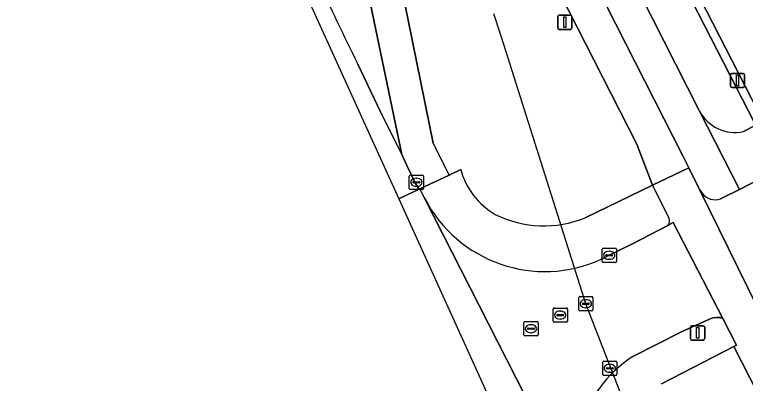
# Model space of a CAD drawing. Extents: x 159352 to 160617, y 385888 to 387323.
# Drawn here: x 159630.7 to 159681.9, y 386778.7 to 386804.6 of the extents above; entities that cross this region are included whole.
import ezdxf

# ---------------------------------------------------------------- set-up
doc = ezdxf.new("R2010")
doc.units = 0
for name, color, linetype in [('IMGEO_Berm_groen', 7, 'Continuous'), ('IMGEO_Duiker', 7, 'Continuous'), ('IMGEO_Fietspad_gesloten', 7, 'Continuous'), ('IMGEO_Groenvoorziening', 7, 'Continuous'), ('IMGEO_Kolk', 7, 'Continuous'), ('IMGEO_Lichtmast', 7, 'Continuous'), ('IMGEO_Parkeervlak_open', 7, 'Continuous'), ('IMGEO_Rijbaan_lokaal_gesloten', 7, 'Continuous'), ('IMGEO_Rijbaan_lokaal_open', 7, 'Continuous'), ('IMGEO_Rioolput', 7, 'Continuous'), ('IMGEO_Voetpad_open', 7, 'Continuous')]:
    doc.layers.add(name, color=color, linetype=linetype)

msp = doc.modelspace()

# ---------------------------------------------------------------- linework, layer by layer
at = {"layer": 'IMGEO_Berm_groen'}
for points in [[(159670.655, 386790.308), (159675.373, 386792.591), (159674.399, 386795.103), (159674.262, 386795.464), (159667.106, 386809.554), (159642.198, 386858.601)], [(159637.427, 386844.917), (159640.003, 386838.165), (159640.937, 386835.476), (159641.111, 386834.977), (159641.718, 386833.376), (159648.26, 386824.587), (159648.659, 386823.772), (159651.024, 386824.712), (159657.129, 386809.691), (159659.994, 386795.528), (159661.109, 386793.304), (159661.921, 386793.691)], [(159681.072, 386781.273), (159675.991, 386778.669)], [(159743.006, 386651.43), (159745.39, 386639.709), (159748.668, 386632.566), (159746.597, 386631.685), (159743.944, 386630.556), (159741.875, 386634.27), (159698.391, 386719.394), (159676.033, 386763.515), (159678.328, 386764.624), (159680.854, 386765.845), (159681.412, 386764.717), (159687.819, 386768.047), (159681.072, 386781.273)]]:
    msp.add_lwpolyline(points, dxfattribs=at)
for centre, radius, start, end in [((159666.985, 386795.083), 5.252, 195.3666, 239.8321), ((159667.757, 386797.337), 7.603, 243.3455, 292.4063)]:
    msp.add_arc(centre, radius, start, end, dxfattribs=at)
at = {"layer": 'IMGEO_Duiker'}
msp.add_lwpolyline([(159678.778, 386763.466), (159678.708, 386763.646), (159678.66, 386763.77), (159678.328, 386764.624), (159670.695, 386784.276), (159669.008, 386789.602), (159664.935, 386802.464), (159664.73, 386803.112), (159664.689, 386803.241), (159664.255, 386804.611)], dxfattribs=at)
at = {"layer": 'IMGEO_Fietspad_gesloten'}
msp.add_lwpolyline([(159644.311, 386859.945), (159603.574, 386940.099), (159603.379, 386940.599), (159600.733, 386939.22), (159601.806, 386938.1), (159602.52, 386936.729), (159642.198, 386858.601), (159667.106, 386809.554), (159674.262, 386795.464), (159674.399, 386795.103), (159675.373, 386792.591), (159677.922, 386793.806), (159677.504, 386794.658), (159668.779, 386811.802)], close=True, dxfattribs=at)
for points in [[(159682.71, 386784.054), (159678.671, 386792.282), (159677.922, 386793.806), (159675.373, 386792.591), (159676.508, 386790.31)], [(159676.451, 386789.766), (159676.823, 386789.968), (159680.292, 386783.231), (159681.255, 386781.361), (159681.072, 386781.273), (159687.819, 386768.047), (159699.609, 386744.934), (159756.288, 386633.826), (159757.502, 386631.446), (159788.426, 386570.875), (159789.556, 386568.692), (159791.68, 386564.586)]]:
    msp.add_lwpolyline(points, dxfattribs=at)
msp.add_arc((159676.09, 386790.079), 0.478, 319.1169, 28.9199, dxfattribs=at)
at = {"layer": 'IMGEO_Groenvoorziening'}
for points in [[(159653.421, 386853.773), (159654.46, 386854.257), (159651.123, 386860.764), (159647.623, 386858.954), (159670.429, 386814.021), (159678.644, 386797.834)], [(159682.776, 386797.763), (159672.808, 386817.219), (159662.92, 386836.52), (159667.292, 386838.788), (159666.148, 386841.006), (159661.753, 386838.754), (159659.003, 386844.076), (159663.408, 386846.322), (159663.603, 386846.426), (159662.797, 386848.034), (159662.588, 386847.971), (159658.202, 386845.698), (159654.713, 386852.505), (159655.722, 386853.023), (159651.618, 386861.02), (159651.123, 386860.764), (159654.46, 386854.257), (159653.421, 386853.773), (159672.411, 386816.685), (159682.536, 386796.911)], [(159681.755, 386796.349), (159687.098, 386799.118), (159686.912, 386799.158), (159682.536, 386796.911), (159672.411, 386816.685), (159653.421, 386853.773)]]:
    msp.add_lwpolyline(points, dxfattribs=at)
msp.add_arc((159681.162, 386799.107), 2.821, 206.8223, 282.1439, dxfattribs=at)
at = {"layer": 'IMGEO_Kolk'}
for p, q in [((159658.319, 386792.367), (159658.319, 386793.219)), ((159658.394, 386793.293), (159659.246, 386793.293)), ((159658.807, 386793.073), (159658.832, 386793.073)), ((159659.32, 386793.219), (159659.32, 386792.367)), ((159658.578, 386792.787), (159658.578, 386792.799)), ((159659.016, 386792.75), (159658.618, 386792.75)), ((159658.621, 386792.836), (159659.019, 386792.836)), ((159659.062, 386792.799), (159659.062, 386792.787)), ((159659.246, 386792.293), (159658.394, 386792.293)), ((159658.83, 386792.513), (159658.805, 386792.513)), ((159671.832, 386787.249), (159671.832, 386788.101)), ((159671.907, 386788.175), (159672.759, 386788.175)), ((159672.32, 386787.955), (159672.345, 386787.955)), ((159672.833, 386788.101), (159672.833, 386787.249)), ((159672.091, 386787.669), (159672.091, 386787.681)), ((159672.529, 386787.632), (159672.131, 386787.632)), ((159672.134, 386787.718), (159672.532, 386787.718)), ((159672.343, 386787.395), (159672.318, 386787.395)), ((159672.575, 386787.681), (159672.575, 386787.669)), ((159672.759, 386787.175), (159671.907, 386787.175)), ((159671.951, 386780.247), (159672.803, 386780.247)), ((159671.876, 386779.321), (159671.876, 386780.173)), ((159672.135, 386779.741), (159672.135, 386779.753)), ((159672.178, 386779.79), (159672.576, 386779.79)), ((159672.364, 386780.027), (159672.389, 386780.027)), ((159672.619, 386779.753), (159672.619, 386779.741)), ((159672.877, 386780.173), (159672.877, 386779.321)), ((159672.803, 386779.247), (159671.951, 386779.247)), ((159672.573, 386779.704), (159672.175, 386779.704)), ((159672.387, 386779.467), (159672.362, 386779.467))]:
    msp.add_line(p, q, dxfattribs=at)
for points in [[(159658.319, 386792.367), (159658.319, 386793.219)], [(159658.394, 386793.293), (159659.246, 386793.293)], [(159659.32, 386793.219), (159659.32, 386792.367)], [(159659.246, 386792.293), (159658.394, 386792.293)], [(159671.832, 386787.249), (159671.832, 386788.101)], [(159671.907, 386788.175), (159672.759, 386788.175)], [(159672.833, 386788.101), (159672.833, 386787.249)], [(159672.759, 386787.175), (159671.907, 386787.175)], [(159671.951, 386780.247), (159672.803, 386780.247)], [(159671.876, 386779.321), (159671.876, 386780.173)], [(159672.877, 386780.173), (159672.877, 386779.321)], [(159672.803, 386779.247), (159671.951, 386779.247)]]:
    msp.add_lwpolyline(points, dxfattribs=at)
for centre, radius, start, end in [((159658.396, 386793.217), 0.0765, 91.552, 178.448), ((159658.396, 386793.217), 0.0765, 91.552, 178.448), ((159659.244, 386793.217), 0.0765, 1.552, 88.448), ((159659.244, 386793.217), 0.0765, 1.552, 88.448), ((159658.618, 386792.796), 0.0403, 85.8775, 175.7526), ((159658.615, 386792.786), 0.0366, 178.938, 274.7102), ((159659.019, 386792.793), 0.043, 264.8664, 352.4533), ((159659.023, 386792.798), 0.0386, 1.7309, 96.639), ((159658.396, 386792.369), 0.0765, 181.552, 268.448), ((159658.396, 386792.369), 0.0765, 181.552, 268.448), ((159659.244, 386792.369), 0.0765, 271.552, 358.448), ((159659.244, 386792.369), 0.0765, 271.552, 358.448), ((159671.909, 386788.099), 0.0765, 91.552, 178.448), ((159671.909, 386788.099), 0.0765, 91.552, 178.448), ((159672.757, 386788.099), 0.0765, 1.552, 88.448), ((159672.757, 386788.099), 0.0765, 1.552, 88.448), ((159672.131, 386787.678), 0.0403, 85.8775, 175.7526), ((159672.128, 386787.668), 0.0366, 178.938, 274.7102), ((159672.532, 386787.675), 0.043, 264.8664, 352.4533), ((159672.536, 386787.68), 0.0386, 1.7309, 96.639), ((159671.909, 386787.251), 0.0765, 181.552, 268.448), ((159671.909, 386787.251), 0.0765, 181.552, 268.448), ((159672.757, 386787.251), 0.0765, 271.552, 358.448), ((159672.757, 386787.251), 0.0765, 271.552, 358.448), ((159671.953, 386780.171), 0.0765, 91.552, 178.448), ((159671.953, 386780.171), 0.0765, 91.552, 178.448), ((159672.801, 386780.171), 0.0765, 1.552, 88.448), ((159672.801, 386780.171), 0.0765, 1.552, 88.448), ((159672.175, 386779.75), 0.0403, 85.8775, 175.7526), ((159672.172, 386779.74), 0.0366, 178.938, 274.7102), ((159672.576, 386779.747), 0.043, 264.8664, 352.4533), ((159672.58, 386779.752), 0.0386, 1.7309, 96.639), ((159671.953, 386779.323), 0.0765, 181.552, 268.448), ((159671.953, 386779.323), 0.0765, 181.552, 268.448), ((159672.801, 386779.323), 0.0765, 271.552, 358.448), ((159672.801, 386779.323), 0.0765, 271.552, 358.448)]:
    msp.add_arc(centre, radius, start, end, dxfattribs=at)
for centre, major_axis, ratio, start_param, end_param in [((159658.806, 386792.793), (-0.387, 0.002), 0.722429, 4.712389, 7.853982), ((159658.831, 386792.793), (-0.39, 0.002), 0.717154, 1.570796, 4.712389), ((159672.319, 386787.675), (-0.387, 0.002), 0.722429, 4.712389, 7.853982), ((159672.344, 386787.675), (-0.39, 0.002), 0.717154, 1.570796, 4.712389), ((159672.363, 386779.747), (-0.387, 0.002), 0.722429, 4.712389, 7.853982), ((159672.388, 386779.747), (-0.39, 0.002), 0.717154, 1.570796, 4.712389)]:
    msp.add_ellipse(centre, major_axis=major_axis, ratio=ratio, start_param=start_param, end_param=end_param, dxfattribs=at)
at = {"layer": 'IMGEO_Lichtmast'}
for p, q in [((159668.726, 386803.617), (159668.726, 386804.417)), ((159668.726, 386804.417), (159668.726, 386803.617)), ((159668.826, 386804.517), (159669.616, 386804.517)), ((159669.616, 386804.517), (159668.826, 386804.517)), ((159669.716, 386804.417), (159669.716, 386803.617)), ((159669.716, 386803.617), (159669.716, 386804.417)), ((159669.616, 386803.517), (159668.826, 386803.517)), ((159668.826, 386803.517), (159669.616, 386803.517)), ((159680.837, 386799.529), (159680.837, 386800.329)), ((159680.837, 386800.329), (159680.837, 386799.529)), ((159680.937, 386800.429), (159681.727, 386800.429)), ((159681.727, 386800.429), (159680.937, 386800.429)), ((159681.827, 386800.329), (159681.827, 386799.529)), ((159681.827, 386799.529), (159681.827, 386800.329)), ((159681.727, 386799.429), (159680.937, 386799.429)), ((159680.937, 386799.429), (159681.727, 386799.429)), ((159678.035, 386781.833), (159678.035, 386782.633)), ((159678.035, 386782.633), (159678.035, 386781.833)), ((159678.135, 386782.733), (159678.925, 386782.733)), ((159678.925, 386782.733), (159678.135, 386782.733)), ((159679.025, 386782.633), (159679.025, 386781.833)), ((159679.025, 386781.833), (159679.025, 386782.633)), ((159678.925, 386781.733), (159678.135, 386781.733)), ((159678.135, 386781.733), (159678.925, 386781.733))]:
    msp.add_line(p, q, dxfattribs=at)
for points in [[(159669.146, 386804.392), (159669.296, 386804.392), (159669.296, 386803.642), (159669.146, 386803.642), (159669.146, 386804.392)], [(159681.257, 386800.304), (159681.407, 386800.304), (159681.407, 386799.554), (159681.257, 386799.554), (159681.257, 386800.304)], [(159678.455, 386782.608), (159678.605, 386782.608), (159678.605, 386781.858), (159678.455, 386781.858), (159678.455, 386782.608)]]:
    msp.add_lwpolyline(points, dxfattribs=at)
for centre, start, end in [((159668.826, 386804.417), 90, 180), ((159668.826, 386804.417), 90, 180), ((159669.616, 386804.417), 0, 90), ((159669.616, 386804.417), 360, 90), ((159668.826, 386803.617), 180, 270), ((159668.826, 386803.617), 180, 270), ((159669.616, 386803.617), 270, 0), ((159669.616, 386803.617), 270, 0), ((159680.937, 386800.329), 90, 180), ((159680.937, 386800.329), 90, 180), ((159681.727, 386800.329), 0, 90), ((159681.727, 386800.329), 360, 90), ((159680.937, 386799.529), 180, 270), ((159680.937, 386799.529), 180, 270), ((159681.727, 386799.529), 270, 0), ((159681.727, 386799.529), 270, 0), ((159678.135, 386782.633), 90, 180), ((159678.135, 386782.633), 90, 180), ((159678.925, 386782.633), 0, 90), ((159678.925, 386782.633), 360, 90), ((159678.135, 386781.833), 180, 270), ((159678.135, 386781.833), 180, 270), ((159678.925, 386781.833), 270, 0), ((159678.925, 386781.833), 270, 0)]:
    msp.add_arc(centre, 0.1, start, end, dxfattribs=at)
at = {"layer": 'IMGEO_Parkeervlak_open'}
msp.add_lwpolyline([(159687.391, 386799.592), (159676.09, 386821.632), (159667.292, 386838.788), (159662.92, 386836.52), (159672.808, 386817.219), (159682.776, 386797.763), (159686.712, 386799.792)], dxfattribs=at)
at = {"layer": 'IMGEO_Rijbaan_lokaal_gesloten'}
for points in [[(159631.551, 386858.987), (159630.612, 386861), (159628.34, 386865.717), (159626.105, 386870.188), (159621.911, 386878.422), (159612.667, 386896.669), (159611.209, 386899.538), (159609.479, 386903.155), (159607.375, 386907.682), (159604.914, 386913.157), (159604.032, 386915.202), (159601.142, 386921.83), (159598.712, 386927.313), (159597.85, 386929.112), (159596.101, 386932.674), (159595.986, 386932.908), (159594.536, 386935.791), (159594.159, 386936.599), (159592.102, 386935.655), (159597.825, 386923.067), (159657.576, 386791.634)], [(159654.696, 386801.118), (159656.299, 386797.726), (159657.801, 386794.744), (159655.042, 386807.994), (159648.659, 386823.772)], [(159657.576, 386791.634), (159659.061, 386792.327), (159658.972, 386792.345), (159658.939, 386792.403), (159658.733, 386792.767), (159658.144, 386793.982), (159657.801, 386794.744), (159656.299, 386797.726), (159654.696, 386801.118)], [(159668.179, 386767.714), (159668.815, 386766.493), (159670.445, 386763.296), (159673.079, 386764.76), (159671.15, 386768.588), (159671.043, 386768.787), (159670.273, 386770.3), (159659.394, 386791.689), (159659.061, 386792.327), (159657.576, 386791.634), (159664.111, 386777.258), (159657.91, 386774.544)]]:
    msp.add_lwpolyline(points, dxfattribs=at)
msp.add_arc((159769.626, 386859.109), 128.732, 200.89991, 206.77461, dxfattribs=at)
msp.add_arc((159769.626, 386859.109), 128.732, 200.89991, 206.77461, dxfattribs=at)
at = {"layer": 'IMGEO_Rijbaan_lokaal_open'}
for points in [[(159710.65, 386799.333), (159707.423, 386805.643), (159694.626, 386799.087), (159688.697, 386796.011), (159681.462, 386792.283), (159680.144, 386791.642)], [(159678.845, 386792.023), (159678.671, 386792.282), (159682.71, 386784.054)], [(159659.394, 386791.689), (159670.273, 386770.3)], [(159676.823, 386789.968), (159676.451, 386789.766), (159673.973, 386788.485), (159672.333, 386787.675), (159671.781, 386787.398)], [(159673.953, 386780.549), (159677.458, 386782.332), (159679.363, 386783.197), (159679.594, 386783.284), (159679.875, 386783.32), (159680.112, 386783.32), (159680.292, 386783.231), (159676.823, 386789.968)]]:
    msp.add_lwpolyline(points, dxfattribs=at)
for centre, radius, start, end in [((159679.746, 386792.691), 1.122, 216.5369, 290.77), ((159667.831, 386796.021), 9.485, 207.1781, 294.6086), ((159678.848, 386773.102), 8.912, 123.3171, 163.9142)]:
    msp.add_arc(centre, radius, start, end, dxfattribs=at)
at = {"layer": 'IMGEO_Rioolput'}
for p, q in [((159670.194, 386783.85), (159670.194, 386784.702)), ((159670.269, 386784.776), (159671.121, 386784.776)), ((159670.496, 386784.319), (159670.894, 386784.319)), ((159670.682, 386784.556), (159670.707, 386784.556)), ((159671.195, 386784.702), (159671.195, 386783.85)), ((159668.401, 386783.052), (159668.401, 386783.904)), ((159668.476, 386783.978), (159669.328, 386783.978)), ((159669.402, 386783.904), (159669.402, 386783.052)), ((159670.453, 386784.27), (159670.453, 386784.282)), ((159670.891, 386784.233), (159670.493, 386784.233)), ((159670.705, 386783.996), (159670.68, 386783.996)), ((159670.937, 386784.282), (159670.937, 386784.27)), ((159668.66, 386783.472), (159668.66, 386783.484)), ((159669.098, 386783.435), (159668.7, 386783.435)), ((159668.703, 386783.521), (159669.101, 386783.521)), ((159668.889, 386783.758), (159668.914, 386783.758)), ((159669.144, 386783.484), (159669.144, 386783.472)), ((159671.121, 386783.776), (159670.269, 386783.776)), ((159666.35, 386782.1), (159666.35, 386782.952)), ((159666.425, 386783.026), (159667.277, 386783.026)), ((159666.838, 386782.806), (159666.863, 386782.806)), ((159667.351, 386782.952), (159667.351, 386782.1)), ((159669.328, 386782.978), (159668.476, 386782.978)), ((159668.912, 386783.198), (159668.887, 386783.198)), ((159666.609, 386782.52), (159666.609, 386782.532)), ((159667.047, 386782.483), (159666.649, 386782.483)), ((159666.652, 386782.569), (159667.05, 386782.569)), ((159667.093, 386782.532), (159667.093, 386782.52)), ((159667.277, 386782.026), (159666.425, 386782.026)), ((159666.861, 386782.246), (159666.836, 386782.246))]:
    msp.add_line(p, q, dxfattribs=at)
for points in [[(159670.194, 386783.85), (159670.194, 386784.702)], [(159670.269, 386784.776), (159671.121, 386784.776)], [(159671.195, 386784.702), (159671.195, 386783.85)], [(159668.401, 386783.052), (159668.401, 386783.904)], [(159668.476, 386783.978), (159669.328, 386783.978)], [(159669.402, 386783.904), (159669.402, 386783.052)], [(159671.121, 386783.776), (159670.269, 386783.776)], [(159666.35, 386782.1), (159666.35, 386782.952)], [(159666.425, 386783.026), (159667.277, 386783.026)], [(159667.351, 386782.952), (159667.351, 386782.1)], [(159669.328, 386782.978), (159668.476, 386782.978)], [(159667.277, 386782.026), (159666.425, 386782.026)]]:
    msp.add_lwpolyline(points, dxfattribs=at)
for centre, radius, start, end in [((159670.271, 386784.7), 0.0765, 91.552, 178.448), ((159670.271, 386784.7), 0.0765, 91.552, 178.448), ((159670.493, 386784.279), 0.0403, 85.8775, 175.7526), ((159670.898, 386784.281), 0.0386, 1.7309, 96.639), ((159671.119, 386784.7), 0.0765, 1.552, 88.448), ((159671.119, 386784.7), 0.0765, 1.552, 88.448), ((159668.478, 386783.902), 0.0765, 91.552, 178.448), ((159668.478, 386783.902), 0.0765, 91.552, 178.448), ((159669.326, 386783.902), 0.0765, 1.552, 88.448), ((159669.326, 386783.902), 0.0765, 1.552, 88.448), ((159670.271, 386783.852), 0.0765, 181.552, 268.448), ((159670.271, 386783.852), 0.0765, 181.552, 268.448), ((159670.49, 386784.269), 0.0366, 178.938, 274.7102), ((159670.894, 386784.276), 0.043, 264.8664, 352.4533), ((159671.119, 386783.852), 0.0765, 271.552, 358.448), ((159671.119, 386783.852), 0.0765, 271.552, 358.448), ((159668.7, 386783.481), 0.0403, 85.8775, 175.7526), ((159668.697, 386783.471), 0.0366, 178.938, 274.7102), ((159669.101, 386783.478), 0.043, 264.8664, 352.4533), ((159669.105, 386783.483), 0.0386, 1.7309, 96.639), ((159666.427, 386782.95), 0.0765, 91.552, 178.448), ((159666.427, 386782.95), 0.0765, 91.552, 178.448), ((159667.275, 386782.95), 0.0765, 1.552, 88.448), ((159667.275, 386782.95), 0.0765, 1.552, 88.448), ((159668.478, 386783.054), 0.0765, 181.552, 268.448), ((159668.478, 386783.054), 0.0765, 181.552, 268.448), ((159669.326, 386783.054), 0.0765, 271.552, 358.448), ((159669.326, 386783.054), 0.0765, 271.552, 358.448), ((159666.649, 386782.529), 0.0403, 85.8775, 175.7526), ((159666.646, 386782.519), 0.0366, 178.938, 274.7102), ((159667.05, 386782.526), 0.043, 264.8664, 352.4533), ((159667.054, 386782.531), 0.0386, 1.7309, 96.639), ((159666.427, 386782.102), 0.0765, 181.552, 268.448), ((159666.427, 386782.102), 0.0765, 181.552, 268.448), ((159667.275, 386782.102), 0.0765, 271.552, 358.448), ((159667.275, 386782.102), 0.0765, 271.552, 358.448)]:
    msp.add_arc(centre, radius, start, end, dxfattribs=at)
for centre, major_axis, ratio, start_param, end_param in [((159670.681, 386784.276), (-0.387, 0.002), 0.722429, 4.712389, 7.853982), ((159670.706, 386784.276), (-0.39, 0.002), 0.717154, 1.570796, 4.712389), ((159668.888, 386783.478), (-0.387, 0.002), 0.722429, 4.712389, 7.853982), ((159668.913, 386783.478), (-0.39, 0.002), 0.717154, 1.570796, 4.712389), ((159666.837, 386782.526), (-0.387, 0.002), 0.722429, 4.712389, 7.853982), ((159666.862, 386782.526), (-0.39, 0.002), 0.717154, 1.570796, 4.712389)]:
    msp.add_ellipse(centre, major_axis=major_axis, ratio=ratio, start_param=start_param, end_param=end_param, dxfattribs=at)
at = {"layer": 'IMGEO_Voetpad_open'}
for points in [[(159603.379, 386940.599), (159603.574, 386940.099), (159644.311, 386859.945), (159668.779, 386811.802), (159677.504, 386794.658), (159677.922, 386793.806), (159678.671, 386792.282), (159678.845, 386792.023)], [(159680.144, 386791.642), (159681.462, 386792.283), (159678.641, 386797.828), (159678.644, 386797.834), (159670.429, 386814.021), (159647.623, 386858.954), (159646.782, 386860.612), (159646.435, 386861.296), (159611.656, 386929.821)], [(159688.697, 386796.011), (159687.098, 386799.118), (159681.755, 386796.349)], [(159678.644, 386797.834), (159678.641, 386797.828), (159681.462, 386792.283), (159688.697, 386796.011)], [(159661.921, 386793.691), (159661.109, 386793.304), (159659.061, 386792.327), (159659.394, 386791.689)], [(159676.508, 386790.31), (159675.373, 386792.591), (159670.655, 386790.308)], [(159671.781, 386787.398), (159672.333, 386787.675), (159673.973, 386788.485), (159676.451, 386789.766)], [(159681.072, 386781.273), (159681.255, 386781.361), (159680.292, 386783.231), (159680.112, 386783.32), (159679.875, 386783.32), (159679.594, 386783.284), (159679.363, 386783.197), (159677.458, 386782.332), (159673.953, 386780.549)], [(159675.991, 386778.669), (159681.072, 386781.273)]]:
    msp.add_lwpolyline(points, dxfattribs=at)
msp.add_lwpolyline([(159648.659, 386823.772), (159655.042, 386807.994), (159657.801, 386794.744), (159658.144, 386793.982), (159658.733, 386792.767), (159658.939, 386792.403), (159658.972, 386792.345), (159659.061, 386792.327), (159661.109, 386793.304), (159659.994, 386795.528), (159657.129, 386809.691), (159651.024, 386824.712)], close=True, dxfattribs=at)
for centre, radius, start, end in [((159681.162, 386799.107), 2.821, 206.8223, 282.1439), ((159666.985, 386795.083), 5.252, 195.3666, 239.8321), ((159679.746, 386792.691), 1.122, 216.5369, 290.77), ((159667.831, 386796.021), 9.485, 207.1781, 294.6086), ((159667.757, 386797.337), 7.603, 243.3455, 292.4063), ((159676.09, 386790.079), 0.478, 319.1169, 28.9199), ((159678.848, 386773.102), 8.912, 123.3171, 163.9142)]:
    msp.add_arc(centre, radius, start, end, dxfattribs=at)

doc.saveas('drawing.dxf')
